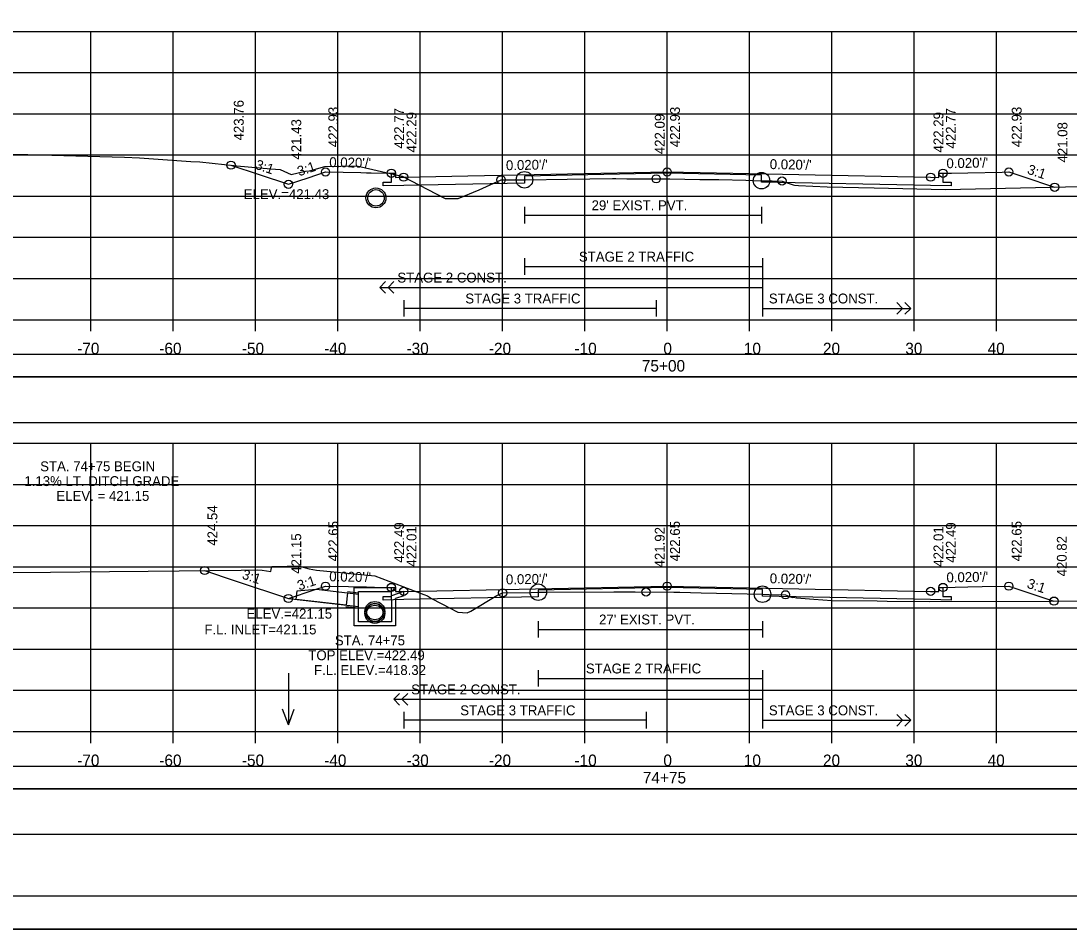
# Model space of a CAD drawing. Extents: x 1371057 to 1372761, y 380005 to 390517.
# Drawn here: x 1371482.4 to 1371609.7, y 387045.2 to 387155.5 of the extents above; entities that cross this region are included whole.
import ezdxf

# ---------------------------------------------------------------- set-up
doc = ezdxf.new("R2010")
doc.units = 0
for name, color, linetype in [('R_Alt Surface', 7, 'Continuous'), ('R_Axis', 7, 'Continuous'), ('R_Axis Annot', 7, 'Continuous'), ('R_Border', 7, 'Continuous'), ('R_Detour', 7, 'Continuous'), ('R_Dimension', 7, 'Continuous'), ('R_Exist Surface', 7, 'Continuous'), ('R_Fin Surface', 7, 'Continuous'), ('R_Grid', 7, 'Continuous'), ('R_No Plot', 7, 'Continuous'), ('R_Striping', 7, 'Continuous'), ('R_Water', 7, 'Continuous'), ('R_Water Annot', 7, 'Continuous'), ('R_Xsect Elev', 7, 'Continuous'), ('R_Xsect Slope', 7, 'Continuous')]:
    doc.layers.add(name, color=color, linetype=linetype)

msp = doc.modelspace()

# ---------------------------------------------------------------- linework, layer by layer
at = {"layer": 'R_Alt Surface'}
for points in [[(1371594.37, 387136.99), (1371594.37, 387135.91), (1371595.37, 387135.89), (1371595.37, 387135.46), (1371592.87, 387135.51), (1371572.33, 387135.92), (1371572.33, 387136.75), (1371560.87, 387136.98), (1371543.54, 387136.63), (1371543.54, 387135.8), (1371528.87, 387135.51), (1371526.37, 387135.46), (1371526.37, 387135.89), (1371527.37, 387135.91), (1371527.37, 387136.99)], [(1371594.37, 387136.99), (1371594.37, 387135.91), (1371595.37, 387135.89), (1371595.37, 387135.46), (1371592.87, 387135.51), (1371572.33, 387135.92), (1371572.33, 387136.75), (1371560.87, 387136.98), (1371543.54, 387136.63), (1371543.54, 387135.8), (1371528.87, 387135.51), (1371526.37, 387135.46), (1371526.37, 387135.89), (1371527.37, 387135.91), (1371527.37, 387136.99)], [(1371543.54, 387132.9), (1371543.54, 387130.9)], [(1371572.33, 387132.9), (1371572.33, 387130.9)], [(1371543.54, 387131.9), (1371572.33, 387131.9)], [(1371594.37, 387086.7), (1371594.37, 387085.62), (1371595.37, 387085.6), (1371595.37, 387085.17), (1371592.87, 387085.22), (1371572.45, 387085.63), (1371572.45, 387086.46), (1371560.87, 387086.69), (1371545.22, 387086.38), (1371545.22, 387085.55), (1371528.87, 387085.22), (1371526.37, 387085.17), (1371526.37, 387085.6), (1371527.37, 387085.62), (1371527.37, 387086.7)], [(1371594.37, 387086.7), (1371594.37, 387085.62), (1371595.37, 387085.6), (1371595.37, 387085.17), (1371592.87, 387085.22), (1371572.45, 387085.63), (1371572.45, 387086.46), (1371560.87, 387086.69), (1371545.22, 387086.38), (1371545.22, 387085.55), (1371528.87, 387085.22), (1371526.37, 387085.17), (1371526.37, 387085.6), (1371527.37, 387085.62), (1371527.37, 387086.7)], [(1371545.22, 387082.61), (1371545.22, 387080.61)], [(1371572.45, 387082.61), (1371572.45, 387080.61)], [(1371545.22, 387081.61), (1371572.45, 387081.61)]]:
    msp.add_lwpolyline(points, dxfattribs=at)
at = {"layer": 'R_Axis'}
for p, q in [((1371410.87, 387119.21), (1371710.87, 387119.21)), ((1371490.87, 387117.81), (1371490.87, 387119.21)), ((1371500.87, 387117.81), (1371500.87, 387119.21)), ((1371510.87, 387117.81), (1371510.87, 387119.21)), ((1371520.87, 387117.81), (1371520.87, 387119.21)), ((1371530.87, 387117.81), (1371530.87, 387119.21)), ((1371540.87, 387117.81), (1371540.87, 387119.21)), ((1371550.87, 387117.81), (1371550.87, 387119.21)), ((1371560.87, 387117.81), (1371560.87, 387119.21)), ((1371570.87, 387117.81), (1371570.87, 387119.21)), ((1371580.87, 387117.81), (1371580.87, 387119.21)), ((1371590.87, 387117.81), (1371590.87, 387119.21)), ((1371600.87, 387117.81), (1371600.87, 387119.21)), ((1371410.87, 387069.21), (1371710.87, 387069.21)), ((1371490.87, 387067.81), (1371490.87, 387069.21)), ((1371500.87, 387067.81), (1371500.87, 387069.21)), ((1371510.87, 387067.81), (1371510.87, 387069.21)), ((1371520.87, 387067.81), (1371520.87, 387069.21)), ((1371530.87, 387067.81), (1371530.87, 387069.21)), ((1371540.87, 387067.81), (1371540.87, 387069.21)), ((1371550.87, 387067.81), (1371550.87, 387069.21)), ((1371560.87, 387067.81), (1371560.87, 387069.21)), ((1371570.87, 387067.81), (1371570.87, 387069.21)), ((1371580.87, 387067.81), (1371580.87, 387069.21)), ((1371590.87, 387067.81), (1371590.87, 387069.21)), ((1371600.87, 387067.81), (1371600.87, 387069.21))]:
    msp.add_line(p, q, dxfattribs=at)
at = {"layer": 'R_Border'}
msp.add_line((1371719.05, 387049.21), (1371402.87, 387049.21), dxfattribs=at)
at = {"layer": 'R_Detour'}
for points in [[(1371407.72, 387112.26), (1371714.03, 387112.26), (1371714.03, 387114.97), (1371407.72, 387114.97)], [(1371407.72, 387062.26), (1371714.03, 387062.26), (1371714.03, 387064.97), (1371407.72, 387064.97)]]:
    msp.add_lwpolyline(points, close=True, dxfattribs=at)
at = {"layer": 'R_Dimension'}
for points in [[(1371407.72, 387106.74), (1371714.03, 387106.74), (1371714.03, 387112.26), (1371407.72, 387112.26)], [(1371407.72, 387056.74), (1371714.03, 387056.74), (1371714.03, 387062.26), (1371407.72, 387062.26)]]:
    msp.add_lwpolyline(points, close=True, dxfattribs=at)
at = {"layer": 'R_Exist Surface'}
for points in [[(1371479.34, 387139.34), (1371483.23, 387139.26), (1371491.97, 387139.01), (1371494.97, 387138.94), (1371496.8, 387138.86), (1371503.02, 387138.43), (1371504.13, 387138.38), (1371508.59, 387137.9), (1371512.75, 387137.52), (1371513.87, 387137.44), (1371515.2, 387136.85), (1371516.73, 387137.22), (1371516.95, 387137.24), (1371517.43, 387137.28), (1371519.29, 387137.8), (1371523.16, 387137.9), (1371528.65, 387136.65), (1371528.67, 387136.65), (1371528.69, 387136.64), (1371533.9, 387133.94), (1371534.89, 387133.94), (1371535.5, 387133.92), (1371538.02, 387134.98), (1371540.7, 387136.19), (1371542.51, 387136.2), (1371543.54, 387136.19), (1371543.65, 387136.19), (1371548.74, 387136.27), (1371554.23, 387136.33), (1371554.23, 387136.33), (1371554.41, 387136.33), (1371554.63, 387136.33), (1371555.98, 387136.32), (1371558.92, 387136.31), (1371558.92, 387136.31), (1371560.88, 387136.3), (1371561.2, 387136.3), (1371564.85, 387136.24), (1371567.13, 387136.21), (1371570.42, 387136.13), (1371572.33, 387136.08), (1371573.63, 387136.06), (1371574.82, 387136.04), (1371576.18, 387135.6), (1371576.32, 387135.54), (1371576.81, 387135.51), (1371580.29, 387135.33), (1371586, 387135.21), (1371594.67, 387135.02), (1371611.09, 387135.36)], [(1371481.42, 387088.53), (1371485.96, 387088.56), (1371493.12, 387088.62), (1371497.85, 387088.69), (1371509.15, 387088.8), (1371511.14, 387088.83), (1371511.67, 387088.78), (1371512.75, 387088.64), (1371512.79, 387088.87), (1371512.86, 387089.24), (1371513.02, 387089.24), (1371513.29, 387089.23), (1371516.08, 387089.34), (1371517.38, 387088.97), (1371518.27, 387088.81), (1371520.4, 387088.61), (1371525.38, 387088.11), (1371531.31, 387085.83), (1371531.76, 387085.7), (1371532.23, 387085.36), (1371534.59, 387084.14), (1371535.22, 387083.82), (1371535.37, 387083.73), (1371535.45, 387083.68), (1371535.46, 387083.68), (1371536.56, 387083.61), (1371537.01, 387083.82), (1371540.18, 387085.73), (1371540.89, 387086.05), (1371544.34, 387086.1), (1371545.22, 387086.12), (1371545.22, 387086.12), (1371546.22, 387086.12), (1371554.39, 387086.17), (1371555.47, 387086.16), (1371555.78, 387086.16), (1371555.78, 387086.16), (1371555.78, 387086.16), (1371556.99, 387086.15), (1371561.66, 387086.13), (1371561.82, 387086.13), (1371561.82, 387086.13), (1371562.4, 387086.13), (1371564.98, 387086.06), (1371572.45, 387085.88), (1371573.27, 387085.85), (1371575.24, 387085.81), (1371576.07, 387085.49), (1371576.23, 387085.53), (1371576.56, 387085.42), (1371578.67, 387085.26), (1371580.88, 387085.13), (1371586.36, 387085.07), (1371587.6, 387085.05), (1371592.71, 387084.99), (1371607.48, 387085.03), (1371611.16, 387085.08)]]:
    msp.add_lwpolyline(points, dxfattribs=at)
at = {"layer": 'R_Fin Surface'}
for points in [[(1371507.89, 387137.97), (1371511.3, 387136.84), (1371514.87, 387135.65), (1371517.25, 387136.44), (1371519.37, 387137.14), (1371523.66, 387137.06), (1371524.37, 387137.05), (1371524.93, 387137.03), (1371527.37, 387136.99), (1371527.87, 387136.99), (1371527.88, 387136.67), (1371527.88, 387136.49), (1371528.49, 387136.5), (1371528.87, 387136.51), (1371536.66, 387136.66), (1371560.87, 387137.14), (1371560.87, 387137.14), (1371592.87, 387136.51), (1371592.87, 387136.51), (1371593.87, 387136.49), (1371593.87, 387136.99), (1371594.37, 387136.99), (1371595.4, 387137.01), (1371597.37, 387137.05), (1371601.55, 387137.13), (1371602.37, 387137.14), (1371604.05, 387136.58), (1371607.93, 387135.29)], [(1371504.69, 387088.76), (1371508.42, 387087.51), (1371514.87, 387085.36), (1371518, 387086.4), (1371519.37, 387086.86), (1371522.15, 387086.81), (1371524.37, 387086.76), (1371525.31, 387086.74), (1371527.37, 387086.7), (1371527.87, 387086.7), (1371527.88, 387086.2), (1371528.87, 387086.22), (1371560.87, 387086.86), (1371560.87, 387086.86), (1371592.87, 387086.22), (1371592.93, 387086.22), (1371593.87, 387086.2), (1371593.87, 387086.7), (1371594.19, 387086.7), (1371594.37, 387086.7), (1371595.83, 387086.73), (1371597.37, 387086.76), (1371599.14, 387086.8), (1371602.37, 387086.86), (1371607.85, 387085.04)]]:
    msp.add_lwpolyline(points, dxfattribs=at)
at = {"layer": 'R_Grid'}
for p, q in [((1371410.87, 387154.21), (1371710.87, 387154.21)), ((1371490.87, 387119.21), (1371490.87, 387154.21)), ((1371500.87, 387119.21), (1371500.87, 387154.21)), ((1371510.87, 387119.21), (1371510.87, 387154.21)), ((1371520.87, 387119.21), (1371520.87, 387154.21)), ((1371530.87, 387119.21), (1371530.87, 387154.21)), ((1371540.87, 387119.21), (1371540.87, 387154.21)), ((1371550.87, 387119.21), (1371550.87, 387154.21)), ((1371560.87, 387119.21), (1371560.87, 387154.21)), ((1371570.87, 387119.21), (1371570.87, 387154.21)), ((1371580.87, 387119.21), (1371580.87, 387154.21)), ((1371590.87, 387119.21), (1371590.87, 387154.21)), ((1371600.87, 387119.21), (1371600.87, 387154.21)), ((1371410.87, 387149.21), (1371710.87, 387149.21)), ((1371410.87, 387144.21), (1371710.87, 387144.21)), ((1371410.87, 387139.21), (1371710.87, 387139.21)), ((1371410.87, 387134.21), (1371710.87, 387134.21)), ((1371410.87, 387129.21), (1371710.87, 387129.21)), ((1371410.87, 387124.21), (1371710.87, 387124.21)), ((1371410.87, 387119.21), (1371710.87, 387119.21)), ((1371410.87, 387104.21), (1371710.87, 387104.21)), ((1371490.87, 387069.21), (1371490.87, 387104.21)), ((1371500.87, 387069.21), (1371500.87, 387104.21)), ((1371510.87, 387069.21), (1371510.87, 387104.21)), ((1371520.87, 387069.21), (1371520.87, 387104.21)), ((1371530.87, 387069.21), (1371530.87, 387104.21)), ((1371540.87, 387069.21), (1371540.87, 387104.21)), ((1371550.87, 387069.21), (1371550.87, 387104.21)), ((1371560.87, 387069.21), (1371560.87, 387104.21)), ((1371570.87, 387069.21), (1371570.87, 387104.21)), ((1371580.87, 387069.21), (1371580.87, 387104.21)), ((1371590.87, 387069.21), (1371590.87, 387104.21)), ((1371600.87, 387069.21), (1371600.87, 387104.21)), ((1371410.87, 387099.21), (1371710.87, 387099.21)), ((1371410.87, 387094.21), (1371710.87, 387094.21)), ((1371410.87, 387089.21), (1371710.87, 387089.21)), ((1371410.87, 387084.21), (1371710.87, 387084.21)), ((1371410.87, 387079.21), (1371710.87, 387079.21)), ((1371410.87, 387074.21), (1371710.87, 387074.21)), ((1371410.87, 387069.21), (1371710.87, 387069.21))]:
    msp.add_line(p, q, dxfattribs=at)
at = {"layer": 'R_No Plot'}
for p, q in [((1371522.06, 387086.21), (1371523.37, 387086.06)), ((1371521.85, 387084.4), (1371523.37, 387084.23)), ((1371390.47, 387045.23), (1371723.8, 387045.23))]:
    msp.add_line(p, q, dxfattribs=at)
for points in [[(1371390.46, 387258.57), (1371723.8, 387258.57), (1371723.8, 387045.23), (1371390.46, 387045.23)], [(1371636.79, 387254.67), (1371656.41, 387254.67), (1371656.41, 387244.79), (1371672.52, 387244.79), (1371695.72, 387244.79), (1371695.84, 387216.64), (1371719.05, 387216.64), (1371719.05, 387049.21), (1371402.87, 387049.21), (1371402.87, 387254.67)]]:
    msp.add_lwpolyline(points, close=True, dxfattribs=at)
for centre, radius in [((1371507.89, 387137.97), 0.5), ((1371519.37, 387137.14), 0.5), ((1371527.37, 387136.99), 0.5), ((1371528.87, 387136.51), 0.5), ((1371540.7, 387136.19), 0.5), ((1371543.54, 387136.19), 1), ((1371559.53, 387136.31), 0.5), ((1371560.87, 387137.14), 0.5), ((1371572.33, 387136.08), 1), ((1371592.87, 387136.51), 0.5), ((1371594.37, 387136.99), 0.5), ((1371602.37, 387137.14), 0.5), ((1371514.87, 387135.65), 0.5), ((1371574.82, 387136.04), 0.5), ((1371607.93, 387135.29), 0.5), ((1371525.5, 387134), 1.21), ((1371504.69, 387088.76), 0.5), ((1371519.37, 387086.86), 0.5), ((1371527.37, 387086.7), 0.5), ((1371545.22, 387086.12), 1), ((1371560.87, 387086.86), 0.5), ((1371594.37, 387086.7), 0.5), ((1371602.37, 387086.86), 0.5), ((1371514.87, 387085.36), 0.5), ((1371528.87, 387086.22), 0.5), ((1371540.89, 387086.05), 0.5), ((1371558.3, 387086.15), 0.5), ((1371572.45, 387085.88), 1), ((1371575.24, 387085.81), 0.5), ((1371592.87, 387086.22), 0.5), ((1371525.37, 387083.78), 1.21), ((1371525.37, 387083.54), 1.21), ((1371607.85, 387085.04), 0.5)]:
    msp.add_circle(centre, radius, dxfattribs=at)
at = {"layer": 'R_Striping'}
for p, q in [((1371543.54, 387126.66), (1371543.54, 387124.66)), ((1371572.46, 387126.66), (1371572.46, 387119.58)), ((1371543.54, 387125.66), (1371572.46, 387125.66)), ((1371525.97, 387123.12), (1371526.68, 387123.83)), ((1371525.97, 387123.12), (1371572.46, 387123.12)), ((1371526.68, 387122.41), (1371525.97, 387123.12)), ((1371526.97, 387123.12), (1371527.68, 387123.83)), ((1371527.68, 387122.41), (1371526.97, 387123.12)), ((1371528.87, 387121.58), (1371528.87, 387119.58)), ((1371559.53, 387121.58), (1371559.53, 387119.58)), ((1371559.53, 387120.58), (1371528.87, 387120.58)), ((1371572.46, 387120.58), (1371590.46, 387120.58)), ((1371572.49, 387120.58), (1371582.49, 387120.58)), ((1371589.46, 387120.58), (1371588.75, 387121.28)), ((1371588.75, 387119.87), (1371589.46, 387120.58)), ((1371590.46, 387120.58), (1371589.75, 387121.28)), ((1371589.75, 387119.87), (1371590.46, 387120.58)), ((1371545.22, 387076.66), (1371545.22, 387074.66)), ((1371545.22, 387075.66), (1371572.46, 387075.66)), ((1371572.46, 387076.66), (1371572.46, 387069.58)), ((1371527.66, 387073.12), (1371528.36, 387073.83)), ((1371527.66, 387073.12), (1371572.46, 387073.12)), ((1371528.36, 387072.41), (1371527.66, 387073.12)), ((1371528.66, 387073.12), (1371529.36, 387073.83)), ((1371529.36, 387072.41), (1371528.66, 387073.12)), ((1371528.87, 387071.58), (1371528.87, 387069.58)), ((1371558.3, 387070.58), (1371528.87, 387070.58)), ((1371558.3, 387071.58), (1371558.3, 387069.58)), ((1371572.46, 387070.58), (1371590.46, 387070.58)), ((1371572.49, 387070.58), (1371582.49, 387070.58)), ((1371589.46, 387070.58), (1371588.75, 387071.28)), ((1371588.75, 387069.87), (1371589.46, 387070.58)), ((1371590.46, 387070.58), (1371589.75, 387071.28)), ((1371589.75, 387069.87), (1371590.46, 387070.58))]:
    msp.add_line(p, q, dxfattribs=at)
at = {"layer": 'R_Water'}
for p, q in [((1371522.04, 387086.05), (1371523.37, 387085.9)), ((1371522.87, 387086.7), (1371527.62, 387086.7)), ((1371522.87, 387085.2), (1371522.87, 387086.7)), ((1371523.37, 387085.2), (1371523.37, 387086.2)), ((1371523.37, 387086.2), (1371527.37, 387086.2)), ((1371527.7, 387086.54), (1371527.37, 387086.2)), ((1371528.87, 387086.22), (1371527.37, 387085.7)), ((1371527.37, 387085.2), (1371527.37, 387085.7)), ((1371527.7, 387086.54), (1371527.62, 387086.7)), ((1371528.87, 387085.69), (1371527.87, 387085.35)), ((1371514.87, 387085.36), (1371523.37, 387084.4)), ((1371527.87, 387085.2), (1371527.87, 387085.35))]:
    msp.add_line(p, q, dxfattribs=at)
msp.add_lwpolyline([(1371522.04, 387086.05), (1371521.87, 387084.56), (1371515.82, 387085.24), (1371515.94, 387086.28), (1371518.23, 387086.48)], close=True, dxfattribs=at)
for points in [[(1371528.87, 387085.69), (1371528.87, 387086.22)], [(1371527.87, 387085.2), (1371527.87, 387082.04), (1371525.37, 387082.04), (1371522.87, 387082.04), (1371522.87, 387085.2)], [(1371527.37, 387085.2), (1371527.37, 387082.54), (1371525.37, 387082.54), (1371523.37, 387082.54), (1371523.37, 387085.2)]]:
    msp.add_lwpolyline(points, dxfattribs=at)
for centre in [(1371525.5, 387134), (1371525.37, 387083.78), (1371525.37, 387083.54)]:
    msp.add_circle(centre, 1, dxfattribs=at)
at = {"layer": 'R_Water Annot'}
for p, q in [((1371514.87, 387076.3), (1371514.87, 387070.01)), ((1371514.87, 387070.01), (1371514.17, 387071.93)), ((1371514.87, 387070.01), (1371515.57, 387071.93))]:
    msp.add_line(p, q, dxfattribs=at)
at = {"layer": 'R_Xsect Elev'}
for p, q in [((1371560.87, 387136.3), (1371560.87, 387146.3)), ((1371560.87, 387086.13), (1371560.87, 387096.13))]:
    msp.add_line(p, q, dxfattribs=at)

# ---------------------------------------------------------------- texts
at = {"layer": 'R_Axis Annot'}
for s, p in [('-70', (1371489.21, 387115.01)), ('-60', (1371499.18, 387115.01)), ('-50', (1371509.21, 387115.01)), ('-40', (1371519.21, 387115.01)), ('-30', (1371529.21, 387115.01)), ('-20', (1371539.21, 387115.01)), ('-10', (1371549.61, 387115.01)), ('0', (1371560.41, 387115.01)), ('10', (1371570.18, 387115.01)), ('20', (1371579.79, 387115.01)), ('30', (1371589.79, 387115.01)), ('40', (1371599.79, 387115.01)), ('75+00', (1371557.79, 387112.91)), ('-70', (1371489.21, 387065.01)), ('-60', (1371499.18, 387065.01)), ('-50', (1371509.21, 387065.01)), ('-40', (1371519.21, 387065.01)), ('-30', (1371529.21, 387065.01)), ('-20', (1371539.21, 387065.01)), ('-10', (1371549.61, 387065.01)), ('0', (1371560.41, 387065.01)), ('10', (1371570.18, 387065.01)), ('20', (1371579.79, 387065.01)), ('30', (1371589.79, 387065.01)), ('40', (1371599.79, 387065.01)), ('74+75', (1371557.91, 387062.91))]:
    msp.add_text(s, height=1.4, dxfattribs=at).set_placement(p)
at = {"layer": 'R_Striping'}
for s, p in [('STAGE 2 TRAFFIC', (1371550.15, 387126.26)), ('STAGE 2 CONST.', (1371528.1, 387123.72)), ('STAGE 3 TRAFFIC', (1371536.35, 387121.18)), ('STAGE 3 CONST.', (1371573.22, 387121.18)), ('STAGE 2 TRAFFIC', (1371551, 387076.26)), ('STAGE 2 CONST.', (1371529.78, 387073.72)), ('STAGE 3 TRAFFIC', (1371535.74, 387071.18)), ('STAGE 3 CONST.', (1371573.22, 387071.18))]:
    msp.add_text(s, height=1.2, dxfattribs=at).set_placement(p)
at = {"layer": 'R_Water'}
for s, p in [("29' EXIST. PVT.", (1371551.69, 387132.5)), ("27' EXIST. PVT.", (1371552.6, 387082.21))]:
    msp.add_text(s, height=1.2, dxfattribs=at).set_placement(p)
at = {"layer": 'R_Water Annot'}
for s, p in [('F.L. INLET=421.15', (1371504.67, 387081)), ('STA. 74+75', (1371520.51, 387079.67)), ('TOP ELEV.=422.49', (1371517.29, 387077.87)), ('F.L. ELEV.=418.32', (1371517.98, 387076.07))]:
    msp.add_text(s, height=1.2, dxfattribs=at).set_placement(p)
at = {"layer": 'R_Xsect Elev'}
for s, p in [('423.76', (1371509.44, 387140.97)), ('422.93', (1371520.92, 387140.15)), ('422.77', (1371528.92, 387139.99)), ('422.29', (1371530.42, 387139.51)), ('422.93', (1371562.42, 387140.15)), ('422.29', (1371594.42, 387139.51)), ('422.77', (1371595.92, 387139.99)), ('422.93', (1371603.92, 387140.15)), ('421.43', (1371516.42, 387138.65)), ('422.09', (1371560.57, 387139.3)), ('421.08', (1371609.48, 387138.29)), ('424.54', (1371506.24, 387091.76)), ('422.65', (1371520.92, 387089.86)), ('422.65', (1371562.42, 387089.86)), ('422.65', (1371603.92, 387089.86)), ('422.49', (1371528.92, 387089.7)), ('422.01', (1371530.42, 387089.22)), ('421.92', (1371560.57, 387089.13)), ('422.01', (1371594.42, 387089.22)), ('422.49', (1371595.92, 387089.7)), ('421.15', (1371516.42, 387088.36)), ('420.82', (1371609.4, 387088.04))]:
    msp.add_text(s, height=1.2, rotation=90, dxfattribs=at).set_placement(p)
for s, p in [('ELEV.=421.43', (1371509.44, 387133.85)), ('STA. 74+75 BEGIN ', (1371484.72, 387100.81)), ('1.13% LT. DITCH GRADE', (1371482.8, 387099.01)), ('ELEV. = 421.15', (1371486.69, 387097.21)), ('ELEV.=421.15', (1371509.78, 387082.92))]:
    msp.add_text(s, height=1.2, dxfattribs=at).set_placement(p)
at = {"layer": 'R_Xsect Slope'}
for s, rotation, p in [('3:1', 341.5629, (1371510.75, 387137.55)), ('3:1', 18.4347, (1371516.18, 387136.61)), ("0.020'/'", 358.8542, (1371519.82, 387137.74)), ("0.020'/'", 1.1457, (1371541.3, 387137.35)), ("0.020'/'", 358.8542, (1371573.32, 387137.5)), ("0.020'/'", 1.1458, (1371594.8, 387137.59)), ('3:1', 341.5671, (1371604.52, 387136.96)), ('3:1', 341.5677, (1371509.15, 387087.8)), ("0.020'/'", 358.8542, (1371519.82, 387087.45)), ("0.020'/'", 1.1458, (1371541.3, 387087.07)), ("0.020'/'", 358.8542, (1371573.32, 387087.21)), ("0.020'/'", 1.1458, (1371594.8, 387087.31)), ('3:1', 18.4239, (1371516.18, 387086.32)), ('3:1', 341.5721, (1371604.48, 387086.69))]:
    msp.add_text(s, height=1.2, rotation=rotation, dxfattribs=at).set_placement(p)

doc.saveas('drawing.dxf')
